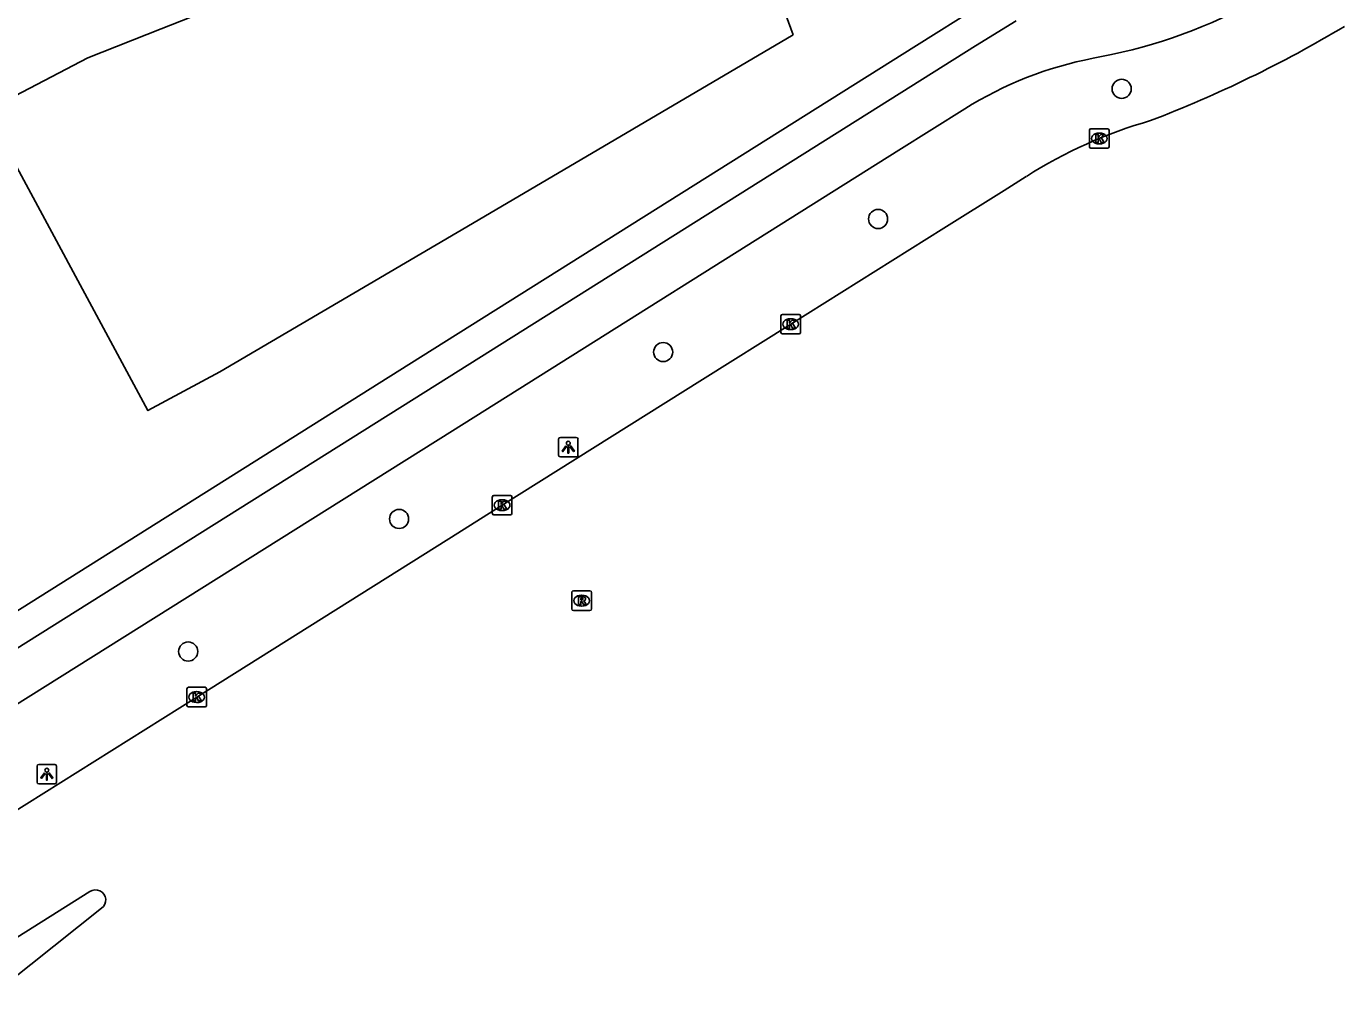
# Model space of a CAD drawing. Extents: x 159689 to 160786, y 387323 to 388339.
# Drawn here: x 160099.8 to 160167.3, y 387338 to 387387.9 of the extents above; entities that cross this region are included whole.
import ezdxf

# ---------------------------------------------------------------- set-up
doc = ezdxf.new("R2010")
doc.units = 0
for name, color, linetype in [('IMGEO_Boom', 7, 'Continuous'), ('IMGEO_Fietspad_open', 7, 'Continuous'), ('IMGEO_Groenvoorziening', 7, 'Continuous'), ('IMGEO_Kolk', 7, 'Continuous'), ('IMGEO_Lichtpunt', 7, 'Continuous'), ('IMGEO_Rijbaan_lokaal_gesloten', 7, 'Continuous'), ('IMGEO_Rioolput', 7, 'Continuous'), ('IMGEO_Voetpad_open', 7, 'Continuous')]:
    doc.layers.add(name, color=color, linetype=linetype)

msp = doc.modelspace()

# ---------------------------------------------------------------- linework, layer by layer
at = {"layer": 'IMGEO_Boom'}
for centre in [(160155.886, 387384.752), (160143.423, 387378.093), (160132.427, 387371.284), (160118.914, 387362.744), (160108.124, 387355.96)]:
    msp.add_circle(centre, 0.489, dxfattribs=at)
at = {"layer": 'IMGEO_Fietspad_open'}
for points in [[(160150.48, 387388.224), (160148.407, 387386.951), (160120.28, 387369.263), (160089.698, 387350.065)], [(160154.421, 387386.315), (160155.358, 387386.515)], [(160091.168, 387348.129), (160121.639, 387367.252), (160144.481, 387381.607), (160147.86, 387383.737)]]:
    msp.add_lwpolyline(points, dxfattribs=at)
for centre, radius, start, end in [((160150.482, 387410.81), 24.779, 281.34845, 301.38041), ((160158.123, 387367.255), 19.416, 100.99231, 121.91019)]:
    msp.add_arc(centre, radius, start, end, dxfattribs=at)
at = {"layer": 'IMGEO_Groenvoorziening'}
msp.add_lwpolyline([(160139.079, 387387.516), (160134.876, 387398.906), (160106.734, 387387.82), (160102.987, 387386.344), (160098.524, 387384.008), (160097.78, 387383.619), (160106.066, 387368.289), (160109.745, 387370.278), (160122.673, 387377.863), (160139.079, 387387.516)], dxfattribs=at)
at = {"layer": 'IMGEO_Kolk'}
for p, q in [((160154.24, 387381.786), (160154.24, 387382.638)), ((160154.315, 387382.712), (160155.167, 387382.712)), ((160155.241, 387382.638), (160155.241, 387381.786)), ((160154.751, 387381.932), (160154.726, 387381.932)), ((160154.728, 387382.492), (160154.753, 387382.492)), ((160155.167, 387381.712), (160154.315, 387381.712)), ((160138.449, 387372.286), (160138.449, 387373.138)), ((160138.524, 387373.212), (160139.376, 387373.212)), ((160139.45, 387373.138), (160139.45, 387372.286)), ((160138.96, 387372.432), (160138.935, 387372.432)), ((160138.937, 387372.992), (160138.962, 387372.992)), ((160139.376, 387372.212), (160138.524, 387372.212)), ((160123.685, 387363.024), (160123.685, 387363.876)), ((160123.76, 387363.95), (160124.612, 387363.95)), ((160124.173, 387363.73), (160124.198, 387363.73)), ((160124.686, 387363.876), (160124.686, 387363.024)), ((160124.196, 387363.17), (160124.171, 387363.17)), ((160124.612, 387362.95), (160123.76, 387362.95)), ((160108.059, 387353.206), (160108.059, 387354.058)), ((160108.134, 387354.132), (160108.986, 387354.132)), ((160108.547, 387353.912), (160108.572, 387353.912)), ((160109.06, 387354.058), (160109.06, 387353.206)), ((160108.986, 387353.132), (160108.134, 387353.132)), ((160108.57, 387353.352), (160108.545, 387353.352))]:
    msp.add_line(p, q, dxfattribs=at)
for points in [[(160154.24, 387381.786), (160154.24, 387382.638)], [(160154.315, 387382.712), (160155.167, 387382.712)], [(160155.241, 387382.638), (160155.241, 387381.786)], [(160154.561, 387382.412), (160154.684, 387382.412), (160154.684, 387382.261), (160154.814, 387382.412), (160154.978, 387382.412), (160154.832, 387382.261), (160154.985, 387382.012), (160154.833, 387382.012), (160154.748, 387382.176), (160154.684, 387382.109), (160154.684, 387382.012), (160154.561, 387382.012), (160154.561, 387382.412)], [(160155.167, 387381.712), (160154.315, 387381.712)], [(160138.449, 387372.286), (160138.449, 387373.138)], [(160138.524, 387373.212), (160139.376, 387373.212)], [(160139.45, 387373.138), (160139.45, 387372.286)], [(160138.77, 387372.912), (160138.893, 387372.912), (160138.893, 387372.761), (160139.023, 387372.912), (160139.187, 387372.912), (160139.041, 387372.761), (160139.194, 387372.512), (160139.042, 387372.512), (160138.957, 387372.676), (160138.893, 387372.609), (160138.893, 387372.512), (160138.77, 387372.512), (160138.77, 387372.912)], [(160139.376, 387372.212), (160138.524, 387372.212)], [(160123.685, 387363.024), (160123.685, 387363.876)], [(160123.76, 387363.95), (160124.612, 387363.95)], [(160124.686, 387363.876), (160124.686, 387363.024)], [(160124.006, 387363.65), (160124.129, 387363.65), (160124.129, 387363.499), (160124.259, 387363.65), (160124.423, 387363.65), (160124.277, 387363.499), (160124.43, 387363.25), (160124.278, 387363.25), (160124.193, 387363.414), (160124.129, 387363.347), (160124.129, 387363.25), (160124.006, 387363.25), (160124.006, 387363.65)], [(160124.612, 387362.95), (160123.76, 387362.95)], [(160108.059, 387353.206), (160108.059, 387354.058)], [(160108.134, 387354.132), (160108.986, 387354.132)], [(160108.38, 387353.832), (160108.503, 387353.832), (160108.503, 387353.681), (160108.633, 387353.832), (160108.797, 387353.832), (160108.651, 387353.681), (160108.804, 387353.432), (160108.652, 387353.432), (160108.567, 387353.596), (160108.503, 387353.529), (160108.503, 387353.432), (160108.38, 387353.432), (160108.38, 387353.832)], [(160109.06, 387354.058), (160109.06, 387353.206)], [(160108.986, 387353.132), (160108.134, 387353.132)]]:
    msp.add_lwpolyline(points, dxfattribs=at)
for centre, start, end in [((160154.317, 387382.636), 91.55205, 178.44795), ((160154.317, 387382.636), 91.55205, 178.44795), ((160155.165, 387382.636), 1.55205, 88.44795), ((160155.165, 387382.636), 1.55205, 88.44795), ((160154.317, 387381.788), 181.55205, 268.44795), ((160154.317, 387381.788), 181.55205, 268.44795), ((160155.165, 387381.788), 271.55205, 358.44795), ((160155.165, 387381.788), 271.55205, 358.44795), ((160138.526, 387373.136), 91.55205, 178.44795), ((160138.526, 387373.136), 91.55205, 178.44795), ((160139.374, 387373.136), 1.55205, 88.44795), ((160139.374, 387373.136), 1.55205, 88.44795), ((160138.526, 387372.288), 181.55205, 268.44795), ((160138.526, 387372.288), 181.55205, 268.44795), ((160139.374, 387372.288), 271.55205, 358.44795), ((160139.374, 387372.288), 271.55205, 358.44795), ((160123.762, 387363.874), 91.55205, 178.44795), ((160123.762, 387363.874), 91.55205, 178.44795), ((160124.61, 387363.874), 1.55205, 88.44795), ((160124.61, 387363.874), 1.55205, 88.44795), ((160123.762, 387363.026), 181.55205, 268.44795), ((160123.762, 387363.026), 181.55205, 268.44795), ((160124.61, 387363.026), 271.55205, 358.44795), ((160124.61, 387363.026), 271.55205, 358.44795), ((160108.136, 387354.056), 91.55205, 178.44795), ((160108.136, 387354.056), 91.55205, 178.44795), ((160108.984, 387354.056), 1.55205, 88.44795), ((160108.984, 387354.056), 1.55205, 88.44795), ((160108.136, 387353.208), 181.55205, 268.44795), ((160108.136, 387353.208), 181.55205, 268.44795), ((160108.984, 387353.208), 271.55205, 358.44795), ((160108.984, 387353.208), 271.55205, 358.44795)]:
    msp.add_arc(centre, 0.0765, start, end, dxfattribs=at)
for centre, major_axis, ratio, start_param, end_param in [((160154.727, 387382.212), (-0.387, 0.002), 0.722429, 4.712389, 7.853982), ((160154.752, 387382.212), (-0.39, 0.002), 0.717154, 1.570796, 4.712389), ((160138.936, 387372.712), (-0.387, 0.002), 0.722429, 4.712389, 7.853982), ((160138.961, 387372.712), (-0.39, 0.002), 0.717154, 1.570796, 4.712389), ((160124.172, 387363.45), (-0.387, 0.002), 0.722429, 4.712389, 7.853982), ((160124.197, 387363.45), (-0.39, 0.002), 0.717154, 1.570796, 4.712389), ((160108.546, 387353.632), (-0.387, 0.002), 0.722429, 4.712389, 7.853982), ((160108.571, 387353.632), (-0.39, 0.002), 0.717154, 1.570796, 4.712389)]:
    msp.add_ellipse(centre, major_axis=major_axis, ratio=ratio, start_param=start_param, end_param=end_param, dxfattribs=at)
at = {"layer": 'IMGEO_Lichtpunt'}
for p, q in [((160127.072, 387366.82), (160127.072, 387366.013)), ((160127.072, 387366.82), (160127.072, 387366.013)), ((160127.974, 387366.915), (160127.166, 387366.915)), ((160127.974, 387366.915), (160127.166, 387366.915)), ((160128.068, 387366.013), (160128.068, 387366.82)), ((160128.068, 387366.013), (160128.068, 387366.82)), ((160127.166, 387365.919), (160127.974, 387365.919)), ((160127.166, 387365.919), (160127.974, 387365.919)), ((160101.293, 387350.186), (160100.485, 387350.186)), ((160101.293, 387350.186), (160100.485, 387350.186)), ((160100.391, 387350.091), (160100.391, 387349.284)), ((160100.391, 387350.091), (160100.391, 387349.284)), ((160101.387, 387349.284), (160101.387, 387350.091)), ((160101.387, 387349.284), (160101.387, 387350.091)), ((160100.485, 387349.19), (160101.293, 387349.19)), ((160100.485, 387349.19), (160101.293, 387349.19))]:
    msp.add_line(p, q, dxfattribs=at)
for points in [[(160127.446, 387366.484), (160127.485, 387366.456), (160127.297, 387366.194), (160127.259, 387366.221), (160127.446, 387366.484)], [(160127.548, 387366.436), (160127.595, 387366.436), (160127.595, 387366.114), (160127.548, 387366.114), (160127.548, 387366.436)], [(160127.658, 387366.456), (160127.696, 387366.483), (160127.883, 387366.221), (160127.844, 387366.193), (160127.658, 387366.456)], [(160100.765, 387349.755), (160100.804, 387349.727), (160100.616, 387349.465), (160100.578, 387349.492), (160100.765, 387349.755)], [(160100.867, 387349.707), (160100.914, 387349.707), (160100.914, 387349.385), (160100.867, 387349.385), (160100.867, 387349.707)], [(160100.977, 387349.727), (160101.015, 387349.754), (160101.202, 387349.492), (160101.163, 387349.464), (160100.977, 387349.727)]]:
    msp.add_lwpolyline(points, dxfattribs=at)
for centre in [(160127.571, 387366.618), (160100.89, 387349.889)]:
    msp.add_circle(centre, 0.0994, dxfattribs=at)
for centre, start, end in [((160127.166, 387366.82), 90, 180), ((160127.166, 387366.82), 90, 180), ((160127.974, 387366.82), 0, 90), ((160127.974, 387366.82), 0, 90), ((160127.166, 387366.013), 180, 270), ((160127.166, 387366.013), 180, 270), ((160127.974, 387366.013), 270, 0), ((160127.974, 387366.013), 270, 360), ((160100.485, 387350.091), 90, 180), ((160100.485, 387350.091), 90, 180), ((160101.293, 387350.091), 0, 90), ((160101.293, 387350.091), 0, 90), ((160100.485, 387349.284), 180, 270), ((160100.485, 387349.284), 180, 270), ((160101.293, 387349.284), 270, 0), ((160101.293, 387349.284), 270, 360)]:
    msp.add_arc(centre, 0.0946, start, end, dxfattribs=at)
at = {"layer": 'IMGEO_Rijbaan_lokaal_gesloten'}
for points in [[(160151.007, 387380.268), (160149.872, 387379.556), (160146.782, 387377.617), (160138.95, 387372.712), (160134.446, 387369.887), (160124.186, 387363.45), (160121.467, 387361.734), (160108.56, 387353.632), (160094.626, 387344.889), (160093.563, 387344.22)], [(160096.52, 387339.561), (160103.095, 387343.676)], [(160103.684, 387342.826), (160097.612, 387337.997)]]:
    msp.add_lwpolyline(points, dxfattribs=at)
for centre, radius, start, end in [((160134.35, 387443.155), 64.289, 290.97693, 300.82515), ((160164.011, 387359.849), 24.208, 105.93344, 122.49057), ((160103.39, 387343.251), 0.517, 304.64799, 124.79138)]:
    msp.add_arc(centre, radius, start, end, dxfattribs=at)
at = {"layer": 'IMGEO_Rioolput'}
for p, q in [((160127.755, 387358.138), (160127.755, 387358.99)), ((160127.83, 387359.064), (160128.682, 387359.064)), ((160128.756, 387358.99), (160128.756, 387358.138)), ((160128.266, 387358.284), (160128.241, 387358.284)), ((160128.243, 387358.844), (160128.268, 387358.844)), ((160128.682, 387358.064), (160127.83, 387358.064))]:
    msp.add_line(p, q, dxfattribs=at)
for points in [[(160127.755, 387358.138), (160127.755, 387358.99)], [(160127.83, 387359.064), (160128.682, 387359.064)], [(160128.756, 387358.99), (160128.756, 387358.138)], [(160128.344, 387358.762), (160128.092, 387358.764), (160128.092, 387358.364)], [(160128.092, 387358.364), (160128.216, 387358.364), (160128.216, 387358.526), (160128.227, 387358.526)], [(160128.27, 387358.683), (160128.216, 387358.683), (160128.216, 387358.602)], [(160128.216, 387358.602), (160128.268, 387358.602)], [(160128.274, 387358.497), (160128.345, 387358.364), (160128.485, 387358.364), (160128.42, 387358.49)], [(160128.682, 387358.064), (160127.83, 387358.064)]]:
    msp.add_lwpolyline(points, dxfattribs=at)
for centre, radius, start, end in [((160127.832, 387358.988), 0.0765, 91.55205, 178.44795), ((160127.832, 387358.988), 0.0765, 91.55205, 178.44795), ((160128.68, 387358.988), 0.0765, 1.55205, 88.44795), ((160128.68, 387358.988), 0.0765, 1.55205, 88.44795), ((160128.226, 387358.473), 0.0533, 26.02933, 88.69889), ((160128.252, 387358.791), 0.19, 274.7715, 282.96867), ((160128.276, 387358.587), 0.0964, 77.00612, 93.18647), ((160128.29, 387358.644), 0.0378, 276.66336, 79.67722), ((160128.343, 387358.652), 0.109, 350.36119, 89.41601), ((160128.341, 387358.652), 0.112, 277.58423, 350.98172), ((160128.325, 387358.437), 0.108, 29.51342, 73.79051), ((160127.832, 387358.14), 0.0765, 181.55205, 268.44795), ((160127.832, 387358.14), 0.0765, 181.55205, 268.44795), ((160128.68, 387358.14), 0.0765, 271.55205, 358.44795), ((160128.68, 387358.14), 0.0765, 271.55205, 358.44795)]:
    msp.add_arc(centre, radius, start, end, dxfattribs=at)
for centre, major_axis, ratio, start_param, end_param in [((160128.242, 387358.564), (-0.387, 0.002), 0.722429, 4.712389, 7.853982), ((160128.267, 387358.564), (-0.39, 0.002), 0.717154, 1.570796, 4.712389)]:
    msp.add_ellipse(centre, major_axis=major_axis, ratio=ratio, start_param=start_param, end_param=end_param, dxfattribs=at)
at = {"layer": 'IMGEO_Voetpad_open'}
msp.add_lwpolyline([(160140.228, 387413.696), (160149.263, 387390.667), (160148.547, 387388.944), (160145.385, 387386.971), (160119.409, 387370.645), (160088.659, 387351.299)], dxfattribs=at)

doc.saveas('drawing.dxf')
